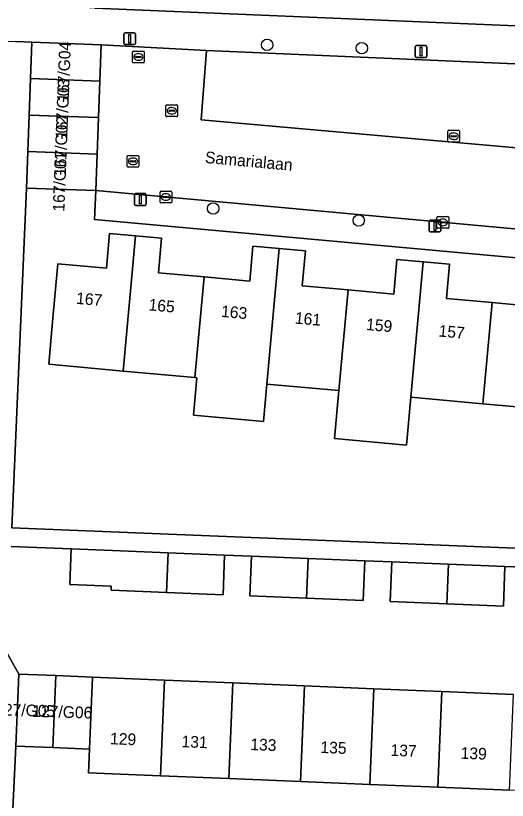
# Model space of a CAD drawing. Extents: x 161354 to 162026, y 386504 to 387460.
# Drawn here: x 161443.6 to 161485.7, y 387102.9 to 387170 of the extents above; entities that cross this region are included whole.
import ezdxf

# ---------------------------------------------------------------- set-up
doc = ezdxf.new("R2010")
doc.units = 0
for name, color, linetype in [('IMGEO_Boom', 7, 'Continuous'), ('IMGEO_Erf', 7, 'Continuous'), ('IMGEO_Kolk', 7, 'Continuous'), ('IMGEO_Lichtmast', 7, 'Continuous'), ('IMGEO_Openbare_ruimte_label', 7, 'Continuous'), ('IMGEO_Pand', 7, 'Continuous'), ('IMGEO_Pand_nummerreeks', 7, 'Continuous'), ('IMGEO_Parkeervlak_open', 7, 'Continuous'), ('IMGEO_Rijbaan_lokaal_open', 7, 'Continuous'), ('IMGEO_Rioolput', 7, 'Continuous'), ('IMGEO_Voetpad_open', 7, 'Continuous')]:
    doc.layers.add(name, color=color, linetype=linetype)

msp = doc.modelspace()

# ---------------------------------------------------------------- linework, layer by layer
at = {"layer": 'IMGEO_Boom'}
for centre in [(161465.136, 387167.49), (161473.231, 387167.214), (161460.52, 387153.49), (161472.973, 387152.469)]:
    msp.add_circle(centre, 0.489, dxfattribs=at)
at = {"layer": 'IMGEO_Erf'}
for points in [[(161450.393, 387170.646), (161500, 387168.554), (161511.224, 387168.107)], [(161500, 387148.057), (161450.361, 387152.539), (161450.477, 387155.023), (161444.539, 387155.245), (161443.304, 387126.162), (161504.734, 387123.695)], [(161489.722, 387136.227), (161483.586, 387136.786), (161477.434, 387137.345), (161477.06, 387133.241), (161470.896, 387133.802), (161471.27, 387137.906), (161465.108, 387138.467), (161464.816, 387135.254), (161458.83, 387135.799), (161459.122, 387139.012), (161458.956, 387139.027), (161452.823, 387139.585), (161446.456, 387140.164), (161446.786, 387143.789), (161447.239, 387148.768), (161451.387, 387148.391), (161451.657, 387151.355), (161453.88, 387151.153), (161456.107, 387150.95), (161455.837, 387147.987), (161459.742, 387147.632), (161463.65, 387147.276), (161463.923, 387150.275), (161466.168, 387150.071), (161468.41, 387149.867), (161468.138, 387146.884), (161472.058, 387146.527), (161475.975, 387146.171), (161476.244, 387149.127), (161478.492, 387148.923), (161480.738, 387148.719), (161480.473, 387145.798), (161484.378, 387145.443), (161488.278, 387145.088)], [(161487.784, 387122.777), (161485.486, 387122.87), (161485.35, 387119.473), (161480.504, 387119.668), (161475.666, 387119.862), (161475.802, 387123.259), (161473.49, 387123.352), (161473.353, 387119.955), (161468.507, 387120.15), (161463.66, 387120.345), (161463.797, 387123.743), (161461.503, 387123.835), (161461.366, 387120.438), (161456.54, 387120.632), (161451.786, 387120.823), (161451.8, 387121.17), (161448.261, 387121.313), (161448.384, 387124.363), (161443.252, 387124.569)], [(161442.93, 387115.386), (161443.899, 387113.651), (161447.054, 387113.521), (161450.208, 387113.391), (161456.363, 387113.136), (161462.209, 387112.895), (161468.331, 387112.642), (161474.265, 387112.397), (161480.088, 387112.157), (161486.219, 387111.904)], [(161509.854, 387102.729), (161503.759, 387102.981), (161500, 387103.136), (161497.701, 387103.231), (161491.938, 387103.469), (161485.881, 387103.719), (161479.75, 387103.972), (161473.927, 387104.212), (161467.993, 387104.457), (161461.871, 387104.71), (161456.025, 387104.951), (161449.869, 387105.205), (161449.953, 387107.231), (161446.8, 387107.361), (161443.644, 387107.491), (161443.218, 387098.534), (161500, 387096.204), (161507.716, 387095.887)]]:
    msp.add_lwpolyline(points, dxfattribs=at)
at = {"layer": 'IMGEO_Kolk'}
for p, q in [((161456.48, 387161.423), (161456.48, 387162.275)), ((161456.555, 387162.349), (161457.407, 387162.349)), ((161457.481, 387162.275), (161457.481, 387161.423)), ((161456.739, 387161.843), (161456.739, 387161.855)), ((161457.177, 387161.806), (161456.779, 387161.806)), ((161456.782, 387161.892), (161457.18, 387161.892)), ((161456.968, 387162.129), (161456.993, 387162.129)), ((161457.223, 387161.855), (161457.223, 387161.843)), ((161457.407, 387161.349), (161456.555, 387161.349)), ((161456.991, 387161.569), (161456.966, 387161.569)), ((161480.596, 387159.254), (161480.596, 387160.106)), ((161480.671, 387160.18), (161481.523, 387160.18)), ((161480.855, 387159.674), (161480.855, 387159.686)), ((161481.293, 387159.637), (161480.895, 387159.637)), ((161480.898, 387159.723), (161481.296, 387159.723)), ((161481.084, 387159.96), (161481.109, 387159.96)), ((161481.339, 387159.686), (161481.339, 387159.674)), ((161481.597, 387160.106), (161481.597, 387159.254)), ((161481.523, 387159.18), (161480.671, 387159.18)), ((161481.107, 387159.4), (161481.082, 387159.4)), ((161455.972, 387154.044), (161455.972, 387154.896)), ((161456.047, 387154.97), (161456.899, 387154.97)), ((161456.973, 387154.896), (161456.973, 387154.044)), ((161456.231, 387154.464), (161456.231, 387154.476)), ((161456.669, 387154.427), (161456.271, 387154.427)), ((161456.274, 387154.513), (161456.672, 387154.513)), ((161456.46, 387154.75), (161456.485, 387154.75)), ((161456.715, 387154.476), (161456.715, 387154.464)), ((161456.899, 387153.97), (161456.047, 387153.97)), ((161456.483, 387154.19), (161456.458, 387154.19)), ((161479.668, 387151.87), (161479.668, 387152.722)), ((161479.743, 387152.796), (161480.595, 387152.796)), ((161479.927, 387152.29), (161479.927, 387152.302)), ((161480.365, 387152.253), (161479.967, 387152.253)), ((161479.97, 387152.339), (161480.368, 387152.339)), ((161480.156, 387152.576), (161480.181, 387152.576)), ((161480.411, 387152.302), (161480.411, 387152.29)), ((161480.669, 387152.722), (161480.669, 387151.87)), ((161480.595, 387151.796), (161479.743, 387151.796)), ((161480.179, 387152.016), (161480.154, 387152.016))]:
    msp.add_line(p, q, dxfattribs=at)
for points in [[(161456.48, 387161.423), (161456.48, 387162.275)], [(161456.555, 387162.349), (161457.407, 387162.349)], [(161457.481, 387162.275), (161457.481, 387161.423)], [(161457.407, 387161.349), (161456.555, 387161.349)], [(161480.596, 387159.254), (161480.596, 387160.106)], [(161480.671, 387160.18), (161481.523, 387160.18)], [(161481.597, 387160.106), (161481.597, 387159.254)], [(161481.523, 387159.18), (161480.671, 387159.18)], [(161455.972, 387154.044), (161455.972, 387154.896)], [(161456.047, 387154.97), (161456.899, 387154.97)], [(161456.973, 387154.896), (161456.973, 387154.044)], [(161456.899, 387153.97), (161456.047, 387153.97)], [(161479.668, 387151.87), (161479.668, 387152.722)], [(161479.743, 387152.796), (161480.595, 387152.796)], [(161480.669, 387152.722), (161480.669, 387151.87)], [(161480.595, 387151.796), (161479.743, 387151.796)]]:
    msp.add_lwpolyline(points, dxfattribs=at)
for centre, radius, start, end in [((161456.557, 387162.273), 0.0765, 91.55205, 178.44795), ((161456.557, 387162.273), 0.0765, 91.55205, 178.44795), ((161457.405, 387162.273), 0.0765, 1.55205, 88.44795), ((161457.405, 387162.273), 0.0765, 1.55205, 88.44795), ((161456.779, 387161.852), 0.0403, 85.87752, 175.75265), ((161456.776, 387161.842), 0.0366, 178.93798, 274.71019), ((161457.18, 387161.849), 0.043, 264.86636, 352.45326), ((161457.184, 387161.854), 0.0386, 1.73085, 96.63898), ((161456.557, 387161.425), 0.0765, 181.55205, 268.44795), ((161456.557, 387161.425), 0.0765, 181.55205, 268.44795), ((161457.405, 387161.425), 0.0765, 271.55205, 358.44795), ((161457.405, 387161.425), 0.0765, 271.55205, 358.44795), ((161480.673, 387160.104), 0.0765, 91.55205, 178.44795), ((161480.673, 387160.104), 0.0765, 91.55205, 178.44795), ((161480.895, 387159.683), 0.0403, 85.87752, 175.75265), ((161480.892, 387159.673), 0.0366, 178.93798, 274.71019), ((161481.296, 387159.68), 0.043, 264.86636, 352.45326), ((161481.3, 387159.685), 0.0386, 1.73085, 96.63898), ((161481.521, 387160.104), 0.0765, 1.55205, 88.44795), ((161481.521, 387160.104), 0.0765, 1.55205, 88.44795), ((161480.673, 387159.256), 0.0765, 181.55205, 268.44795), ((161480.673, 387159.256), 0.0765, 181.55205, 268.44795), ((161481.521, 387159.256), 0.0765, 271.55205, 358.44795), ((161481.521, 387159.256), 0.0765, 271.55205, 358.44795), ((161456.049, 387154.894), 0.0765, 91.55205, 178.44795), ((161456.049, 387154.894), 0.0765, 91.55205, 178.44795), ((161456.897, 387154.894), 0.0765, 1.55205, 88.44795), ((161456.897, 387154.894), 0.0765, 1.55205, 88.44795), ((161456.271, 387154.473), 0.0403, 85.87752, 175.75265), ((161456.268, 387154.463), 0.0366, 178.93798, 274.71019), ((161456.672, 387154.47), 0.043, 264.86636, 352.45326), ((161456.676, 387154.475), 0.0386, 1.73085, 96.63898), ((161456.049, 387154.046), 0.0765, 181.55205, 268.44795), ((161456.049, 387154.046), 0.0765, 181.55205, 268.44795), ((161456.897, 387154.046), 0.0765, 271.55205, 358.44795), ((161456.897, 387154.046), 0.0765, 271.55205, 358.44795), ((161479.745, 387152.72), 0.0765, 91.55205, 178.44795), ((161479.745, 387152.72), 0.0765, 91.55205, 178.44795), ((161479.967, 387152.299), 0.0403, 85.87752, 175.75265), ((161479.964, 387152.289), 0.0366, 178.93798, 274.71019), ((161480.368, 387152.296), 0.043, 264.86636, 352.45326), ((161480.372, 387152.301), 0.0386, 1.73085, 96.63898), ((161480.593, 387152.72), 0.0765, 1.55205, 88.44795), ((161480.593, 387152.72), 0.0765, 1.55205, 88.44795), ((161479.745, 387151.872), 0.0765, 181.55205, 268.44795), ((161479.745, 387151.872), 0.0765, 181.55205, 268.44795), ((161480.593, 387151.872), 0.0765, 271.55205, 358.44795), ((161480.593, 387151.872), 0.0765, 271.55205, 358.44795)]:
    msp.add_arc(centre, radius, start, end, dxfattribs=at)
for centre, major_axis, ratio, start_param, end_param in [((161456.967, 387161.849), (-0.387, 0.002), 0.722429, 4.712389, 7.853982), ((161456.992, 387161.849), (-0.39, 0.002), 0.717154, 1.570796, 4.712389), ((161481.083, 387159.68), (-0.387, 0.002), 0.722429, 4.712389, 7.853982), ((161481.108, 387159.68), (-0.39, 0.002), 0.717154, 1.570796, 4.712389), ((161456.459, 387154.47), (-0.387, 0.002), 0.722429, 4.712389, 7.853982), ((161456.484, 387154.47), (-0.39, 0.002), 0.717154, 1.570796, 4.712389), ((161480.155, 387152.296), (-0.387, 0.002), 0.722429, 4.712389, 7.853982), ((161480.18, 387152.296), (-0.39, 0.002), 0.717154, 1.570796, 4.712389)]:
    msp.add_ellipse(centre, major_axis=major_axis, ratio=ratio, start_param=start_param, end_param=end_param, dxfattribs=at)
at = {"layer": 'IMGEO_Lichtmast'}
for p, q in [((161452.878, 387167.614), (161452.878, 387168.414)), ((161452.878, 387168.414), (161452.878, 387167.614)), ((161452.978, 387168.514), (161453.768, 387168.514)), ((161453.768, 387168.514), (161452.978, 387168.514)), ((161453.868, 387168.414), (161453.868, 387167.614)), ((161453.868, 387167.614), (161453.868, 387168.414)), ((161453.768, 387167.514), (161452.978, 387167.514)), ((161452.978, 387167.514), (161453.768, 387167.514)), ((161477.798, 387166.524), (161477.798, 387167.324)), ((161477.798, 387167.324), (161477.798, 387166.524)), ((161477.898, 387167.424), (161478.688, 387167.424)), ((161478.688, 387167.424), (161477.898, 387167.424)), ((161478.788, 387167.324), (161478.788, 387166.524)), ((161478.788, 387166.524), (161478.788, 387167.324)), ((161478.688, 387166.424), (161477.898, 387166.424)), ((161477.898, 387166.424), (161478.688, 387166.424)), ((161453.799, 387153.861), (161453.799, 387154.661)), ((161453.799, 387154.661), (161453.799, 387153.861)), ((161453.899, 387154.761), (161454.689, 387154.761)), ((161454.689, 387154.761), (161453.899, 387154.761)), ((161454.789, 387154.661), (161454.789, 387153.861)), ((161454.789, 387153.861), (161454.789, 387154.661)), ((161454.689, 387153.761), (161453.899, 387153.761)), ((161453.899, 387153.761), (161454.689, 387153.761)), ((161478.993, 387151.586), (161478.993, 387152.386)), ((161478.993, 387152.386), (161478.993, 387151.586)), ((161479.093, 387152.486), (161479.883, 387152.486)), ((161479.883, 387152.486), (161479.093, 387152.486)), ((161479.983, 387152.386), (161479.983, 387151.586)), ((161479.983, 387151.586), (161479.983, 387152.386)), ((161479.883, 387151.486), (161479.093, 387151.486)), ((161479.093, 387151.486), (161479.883, 387151.486))]:
    msp.add_line(p, q, dxfattribs=at)
for points in [[(161453.298, 387168.389), (161453.448, 387168.389), (161453.448, 387167.639), (161453.298, 387167.639), (161453.298, 387168.389)], [(161478.218, 387167.299), (161478.368, 387167.299), (161478.368, 387166.549), (161478.218, 387166.549), (161478.218, 387167.299)], [(161454.219, 387154.636), (161454.369, 387154.636), (161454.369, 387153.886), (161454.219, 387153.886), (161454.219, 387154.636)], [(161479.413, 387152.361), (161479.563, 387152.361), (161479.563, 387151.611), (161479.413, 387151.611), (161479.413, 387152.361)]]:
    msp.add_lwpolyline(points, dxfattribs=at)
for centre, start, end in [((161452.978, 387168.414), 90, 180), ((161452.978, 387168.414), 90, 180), ((161453.768, 387168.414), 0, 90), ((161453.768, 387168.414), 360, 90), ((161452.978, 387167.614), 180, 270), ((161452.978, 387167.614), 180, 270), ((161453.768, 387167.614), 270, 0), ((161453.768, 387167.614), 270, 0), ((161477.898, 387167.324), 90, 180), ((161477.898, 387167.324), 90, 180), ((161478.688, 387167.324), 0, 90), ((161478.688, 387167.324), 360, 90), ((161477.898, 387166.524), 180, 270), ((161477.898, 387166.524), 180, 270), ((161478.688, 387166.524), 270, 0), ((161478.688, 387166.524), 270, 0), ((161453.899, 387154.661), 90, 180), ((161453.899, 387154.661), 90, 180), ((161454.689, 387154.661), 0, 90), ((161454.689, 387154.661), 360, 90), ((161453.899, 387153.861), 180, 270), ((161453.899, 387153.861), 180, 270), ((161454.689, 387153.861), 270, 0), ((161454.689, 387153.861), 270, 0), ((161479.093, 387152.386), 90, 180), ((161479.093, 387152.386), 90, 180), ((161479.883, 387152.386), 0, 90), ((161479.883, 387152.386), 360, 90), ((161479.093, 387151.586), 180, 270), ((161479.093, 387151.586), 180, 270), ((161479.883, 387151.586), 270, 0), ((161479.883, 387151.586), 270, 0)]:
    msp.add_arc(centre, 0.1, start, end, dxfattribs=at)
at = {"layer": 'IMGEO_Pand'}
for points in [[(161450.827, 387164.388), (161450.944, 387167.509), (161445.006, 387167.731), (161444.889, 387164.61)], [(161444.889, 387164.61), (161444.773, 387161.488), (161450.711, 387161.266), (161450.827, 387164.388)], [(161444.773, 387161.488), (161444.656, 387158.367), (161450.594, 387158.144), (161450.711, 387161.266)], [(161450.594, 387158.144), (161444.656, 387158.367), (161444.539, 387155.245), (161450.477, 387155.023)], [(161453.88, 387151.153), (161451.657, 387151.355), (161451.387, 387148.391), (161447.239, 387148.768), (161446.786, 387143.789), (161446.456, 387140.164), (161452.823, 387139.585)], [(161452.823, 387139.585), (161458.956, 387139.027), (161459.742, 387147.632), (161455.837, 387147.987), (161456.107, 387150.95), (161453.88, 387151.153)], [(161466.168, 387150.071), (161463.923, 387150.275), (161463.65, 387147.276), (161459.742, 387147.632), (161458.956, 387139.027), (161459.122, 387139.012), (161458.83, 387135.799), (161464.816, 387135.254), (161465.108, 387138.467)], [(161472.058, 387146.527), (161468.138, 387146.884), (161468.41, 387149.867), (161466.168, 387150.071), (161465.108, 387138.467), (161471.27, 387137.906)], [(161478.492, 387148.923), (161476.244, 387149.127), (161475.975, 387146.171), (161472.058, 387146.527), (161471.27, 387137.906), (161470.896, 387133.802), (161477.06, 387133.241), (161477.434, 387137.345)], [(161477.434, 387137.345), (161483.586, 387136.786), (161484.378, 387145.443), (161480.473, 387145.798), (161480.738, 387148.719), (161478.492, 387148.923)], [(161483.586, 387136.786), (161489.722, 387136.227), (161490.782, 387147.823), (161488.545, 387148.027), (161488.278, 387145.088), (161484.378, 387145.443)], [(161456.677, 387124.029), (161451.922, 387124.22), (161448.384, 387124.363), (161448.261, 387121.313), (161451.8, 387121.17), (161451.786, 387120.823), (161456.54, 387120.632)], [(161461.503, 387123.835), (161456.677, 387124.029), (161456.54, 387120.632), (161461.366, 387120.438)], [(161468.644, 387123.547), (161463.797, 387123.743), (161463.66, 387120.345), (161468.507, 387120.15)], [(161473.49, 387123.352), (161468.644, 387123.547), (161468.507, 387120.15), (161473.353, 387119.955)], [(161480.64, 387123.065), (161475.802, 387123.259), (161475.666, 387119.862), (161480.504, 387119.668)], [(161485.486, 387122.87), (161480.64, 387123.065), (161480.504, 387119.668), (161485.35, 387119.473)], [(161446.8, 387107.361), (161447.054, 387113.521), (161443.899, 387113.651), (161443.644, 387107.491)], [(161449.953, 387107.231), (161450.208, 387113.391), (161447.054, 387113.521), (161446.8, 387107.361)], [(161449.953, 387107.231), (161449.869, 387105.205), (161456.025, 387104.951), (161456.363, 387113.136), (161450.208, 387113.391)], [(161456.025, 387104.951), (161461.871, 387104.71), (161462.209, 387112.895), (161456.363, 387113.136)], [(161468.331, 387112.642), (161462.209, 387112.895), (161461.871, 387104.71), (161467.993, 387104.457)], [(161467.993, 387104.457), (161473.927, 387104.212), (161474.265, 387112.397), (161468.331, 387112.642)], [(161480.088, 387112.157), (161474.265, 387112.397), (161473.927, 387104.212), (161479.75, 387103.972)], [(161479.75, 387103.972), (161485.881, 387103.719), (161486.219, 387111.904), (161480.088, 387112.157)]]:
    msp.add_lwpolyline(points, close=True, dxfattribs=at)
at = {"layer": 'IMGEO_Parkeervlak_open'}
msp.add_lwpolyline([(161486.987, 387165.846), (161459.959, 387166.998), (161459.502, 387161.089), (161487.767, 387158.575), (161488.276, 387164.264)], dxfattribs=at)
at = {"layer": 'IMGEO_Rijbaan_lokaal_open'}
msp.add_lwpolyline([(161487.767, 387158.575), (161459.502, 387161.089), (161459.959, 387166.998), (161450.944, 387167.509), (161450.827, 387164.388), (161450.711, 387161.266), (161450.594, 387158.144), (161450.477, 387155.023), (161500, 387150.511), (161511.765, 387149.451), (161511.985, 387154.44), (161500, 387155.552), (161489.451, 387156.383)], dxfattribs=at)
at = {"layer": 'IMGEO_Rioolput'}
for p, q in [((161453.7, 387166.96), (161454.552, 387166.96)), ((161453.625, 387166.034), (161453.625, 387166.886)), ((161453.884, 387166.454), (161453.884, 387166.466)), ((161454.322, 387166.417), (161453.924, 387166.417)), ((161453.927, 387166.503), (161454.325, 387166.503)), ((161454.113, 387166.74), (161454.138, 387166.74)), ((161454.368, 387166.466), (161454.368, 387166.454)), ((161454.626, 387166.886), (161454.626, 387166.034)), ((161454.552, 387165.96), (161453.7, 387165.96)), ((161454.136, 387166.18), (161454.111, 387166.18)), ((161453.164, 387157.103), (161453.164, 387157.955)), ((161453.239, 387158.029), (161454.091, 387158.029)), ((161453.466, 387157.572), (161453.864, 387157.572)), ((161453.652, 387157.809), (161453.677, 387157.809)), ((161454.165, 387157.955), (161454.165, 387157.103)), ((161454.091, 387157.029), (161453.239, 387157.029)), ((161453.423, 387157.523), (161453.423, 387157.535)), ((161453.861, 387157.486), (161453.463, 387157.486)), ((161453.675, 387157.249), (161453.65, 387157.249)), ((161453.907, 387157.535), (161453.907, 387157.523))]:
    msp.add_line(p, q, dxfattribs=at)
for points in [[(161453.7, 387166.96), (161454.552, 387166.96)], [(161453.625, 387166.034), (161453.625, 387166.886)], [(161454.626, 387166.886), (161454.626, 387166.034)], [(161454.552, 387165.96), (161453.7, 387165.96)], [(161453.164, 387157.103), (161453.164, 387157.955)], [(161453.239, 387158.029), (161454.091, 387158.029)], [(161454.165, 387157.955), (161454.165, 387157.103)], [(161454.091, 387157.029), (161453.239, 387157.029)]]:
    msp.add_lwpolyline(points, dxfattribs=at)
for centre, radius, start, end in [((161453.702, 387166.884), 0.0765, 91.55205, 178.44795), ((161453.702, 387166.884), 0.0765, 91.55205, 178.44795), ((161454.55, 387166.884), 0.0765, 1.55205, 88.44795), ((161454.55, 387166.884), 0.0765, 1.55205, 88.44795), ((161453.924, 387166.463), 0.0403, 85.87752, 175.75265), ((161453.921, 387166.453), 0.0366, 178.93798, 274.71019), ((161454.325, 387166.46), 0.043, 264.86636, 352.45326), ((161454.329, 387166.465), 0.0386, 1.73085, 96.63898), ((161453.702, 387166.036), 0.0765, 181.55205, 268.44795), ((161453.702, 387166.036), 0.0765, 181.55205, 268.44795), ((161454.55, 387166.036), 0.0765, 271.55205, 358.44795), ((161454.55, 387166.036), 0.0765, 271.55205, 358.44795), ((161453.241, 387157.953), 0.0765, 91.55205, 178.44795), ((161453.241, 387157.953), 0.0765, 91.55205, 178.44795), ((161453.463, 387157.532), 0.0403, 85.87752, 175.75265), ((161453.868, 387157.534), 0.0386, 1.73085, 96.63898), ((161454.089, 387157.953), 0.0765, 1.55205, 88.44795), ((161454.089, 387157.953), 0.0765, 1.55205, 88.44795), ((161453.241, 387157.105), 0.0765, 181.55205, 268.44795), ((161453.241, 387157.105), 0.0765, 181.55205, 268.44795), ((161453.46, 387157.522), 0.0366, 178.93798, 274.71019), ((161453.864, 387157.529), 0.043, 264.86636, 352.45326), ((161454.089, 387157.105), 0.0765, 271.55205, 358.44795), ((161454.089, 387157.105), 0.0765, 271.55205, 358.44795)]:
    msp.add_arc(centre, radius, start, end, dxfattribs=at)
for centre, major_axis, ratio, start_param, end_param in [((161454.112, 387166.46), (-0.387, 0.002), 0.722429, 4.712389, 7.853982), ((161454.137, 387166.46), (-0.39, 0.002), 0.717154, 1.570796, 4.712389), ((161453.651, 387157.529), (-0.387, 0.002), 0.722429, 4.712389, 7.853982), ((161453.676, 387157.529), (-0.39, 0.002), 0.717154, 1.570796, 4.712389)]:
    msp.add_ellipse(centre, major_axis=major_axis, ratio=ratio, start_param=start_param, end_param=end_param, dxfattribs=at)
at = {"layer": 'IMGEO_Voetpad_open'}
for points in [[(161511.224, 387168.107), (161500, 387168.554), (161450.393, 387170.646), (161448.92, 387170.708), (161421.232, 387171.876), (161420.847, 387167.119)], [(161422.739, 387168.563), (161443.609, 387167.785), (161445.006, 387167.731), (161450.944, 387167.509), (161459.959, 387166.998), (161486.987, 387165.846)], [(161504.734, 387123.695), (161443.304, 387126.162), (161444.539, 387155.245), (161444.656, 387158.367), (161444.773, 387161.488), (161444.889, 387164.61), (161445.006, 387167.731), (161443.609, 387167.785)], [(161511.765, 387149.451), (161500, 387150.511), (161450.477, 387155.023), (161450.361, 387152.539), (161500, 387148.057), (161509.317, 387147.216)], [(161443.252, 387124.569), (161448.384, 387124.363), (161451.922, 387124.22), (161456.677, 387124.029), (161461.503, 387123.835), (161463.797, 387123.743), (161468.644, 387123.547), (161473.49, 387123.352), (161475.802, 387123.259), (161480.64, 387123.065), (161485.486, 387122.87), (161487.784, 387122.777)], [(161443.218, 387098.534), (161443.644, 387107.491), (161443.899, 387113.651), (161442.93, 387115.386)]]:
    msp.add_lwpolyline(points, dxfattribs=at)

# ---------------------------------------------------------------- texts
at = {"layer": 'IMGEO_Openbare_ruimte_label'}
msp.add_text('Samarialaan', height=1, rotation=354.83669, dxfattribs=at).set_placement((161459.791, 387157.393))
at = {"layer": 'IMGEO_Pand_nummerreeks'}
for s, rotation, p in [('167/G04', 87.75764, (161448.156, 387162.608)), ('167/G03', 87.75764, (161448.032, 387159.438)), ('167/G02', 87.75764, (161447.908, 387156.262)), ('167/G01', 87.75764, (161447.788, 387153.208)), ('167', 354.84789, (161448.764, 387145.338)), ('165', 354.84789, (161454.966, 387144.779)), ('163', 354.84911, (161461.168, 387144.22)), ('161', 354.84789, (161467.484, 387143.65)), ('159', 354.84911, (161473.572, 387143.101)), ('157', 354.84789, (161479.774, 387142.542)), ('127/G05', 358.36342, (161441.863, 387110.132)), ('127/G06', 358.36342, (161445.037, 387109.996)), ('129', 357.63634, (161451.686, 387107.653)), ('131', 357.63634, (161457.798, 387107.4)), ('133', 357.63634, (161463.683, 387107.158)), ('135', 357.63634, (161469.681, 387106.91)), ('137', 357.63634, (161475.68, 387106.662)), ('139', 357.63634, (161481.678, 387106.415))]:
    msp.add_text(s, height=1, rotation=rotation, dxfattribs=at).set_placement(p)

doc.saveas('drawing.dxf')
